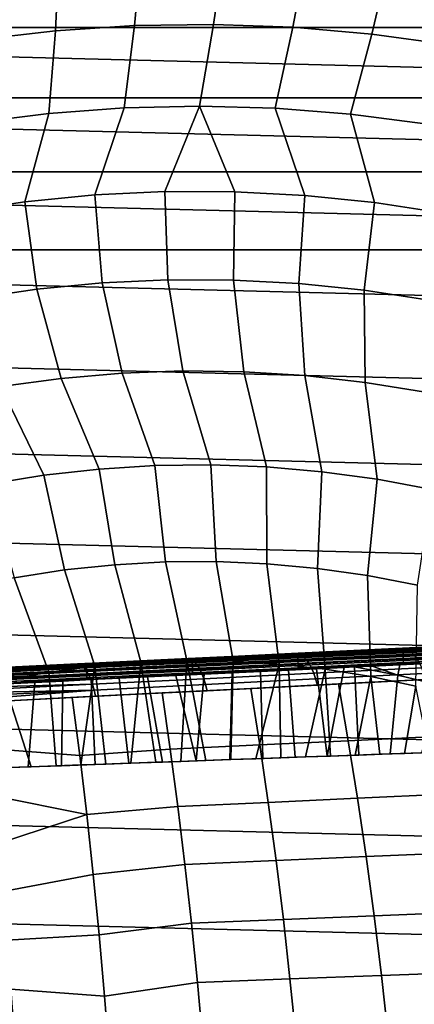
# Model space of a CAD drawing. Header units: metres. Extents: x -248 to 28, y -28 to 28.
# Tile 478 of 507: x -2.27 to 2.78, y 7.61 to 20.21. Entities that reach past the tile are written whole.
import ezdxf

# ---------------------------------------------------------------- set-up
doc = ezdxf.new("R2010")
doc.units = ezdxf.units.M
doc.layers.add('solid_10_061_053_XXX', color=7, linetype='CONTINUOUS')

msp = doc.modelspace()

# ---------------------------------------------------------------- linework, layer by layer
at = {"layer": 'solid_10_061_053_XXX'}
for points in [[(-1.763167, 21.074226, 142.717407), (-2.816945, 20.959404, 142.717407), (-2.819978, 19.948782, 143.698639), (-1.812805, 20.065392, 143.698639)], [(-0.704958, 21.136103, 142.717407), (-1.763167, 21.074226, 142.717407), (-1.812805, 20.065392, 143.698639), (-0.80104, 20.131184, 143.698639)], [(0.355021, 21.144875, 142.717407), (-0.704958, 21.136103, 142.717407), (-0.80104, 20.131184, 143.698639), (0.212753, 20.14599, 143.698639)], [(1.414109, 21.100523, 142.717407), (0.355021, 21.144875, 142.717407), (0.212753, 20.14599, 143.698639), (1.226007, 20.109776, 143.698639)], [(2.469644, 21.003159, 142.717407), (1.414109, 21.100523, 142.717407), (1.226007, 20.109776, 143.698639), (2.236156, 20.022633, 143.698639)], [(-17.261364, 20.10709, -9.8), (-16.220831, 20.955532, -9.8), (17.261286, 20.107157, -9.8)], [(-16.220831, 20.955532, -9.8), (16.220751, 20.955595, -9.8), (17.261286, 20.107157, -9.8)], [(3.518974, 20.853024, 142.717407), (2.469644, 21.003159, 142.717407), (2.236156, 20.022633, 143.698639), (3.240642, 19.884779, 143.698639)], [(-18.257591, 19.207035, -9.8), (-17.261364, 20.10709, -9.8), (18.257515, 19.207106, -9.8)], [(-17.261364, 20.10709, -9.8), (17.261286, 20.107157, -9.8), (18.257515, 19.207106, -9.8)], [(-2.856296, 18.886127, 144.631226), (-1.897132, 19.006451, 144.631226), (-1.812805, 20.065392, 143.698639), (-2.819978, 19.948782, 143.698639)], [(-1.897132, 19.006451, 144.631226), (-0.933109, 19.078091, 144.631226), (-0.80104, 20.131184, 143.698639), (-1.812805, 20.065392, 143.698639)], [(-0.933109, 19.078091, 144.631226), (0.033303, 19.100868, 144.631226), (0.212753, 20.14599, 143.698639), (-0.80104, 20.131184, 143.698639)], [(0.033303, 19.100868, 144.631226), (0.999631, 19.074722, 144.631226), (1.226007, 20.109776, 143.698639), (0.212753, 20.14599, 143.698639)], [(0.999631, 19.074722, 144.631226), (1.963398, 18.99972, 144.631226), (2.236156, 20.022633, 143.698639), (1.226007, 20.109776, 143.698639)], [(1.963398, 18.99972, 144.631226), (2.922136, 18.876053, 144.631226), (3.240642, 19.884779, 143.698639), (2.236156, 20.022633, 143.698639)], [(-19.206964, 18.257668, -9.8), (-18.257591, 19.207035, -9.8), (19.206892, 18.257742, -9.8)], [(-18.257591, 19.207035, -9.8), (18.257515, 19.207106, -9.8), (19.206892, 18.257742, -9.8)], [(-2.20238, 17.87641, 145.513077), (-1.309677, 17.963888, 145.513077), (-0.933109, 19.078091, 144.631226), (-1.897132, 19.006451, 144.631226)], [(-1.309677, 17.963888, 145.513077), (-0.413727, 18.006813, 145.513077), (0.033303, 19.100868, 144.631226), (-0.933109, 19.078091, 144.631226)], [(-0.413727, 18.006813, 145.513077), (0.483249, 18.005081, 145.513077), (0.033303, 19.100868, 144.631226)], [(1.379027, 17.958696, 145.513077), (0.999631, 19.074722, 144.631226), (0.033303, 19.100868, 144.631226), (0.483249, 18.005081, 145.513077)], [(2.271385, 17.867773, 145.513077), (1.963398, 18.99972, 144.631226), (0.999631, 19.074722, 144.631226), (1.379027, 17.958696, 145.513077)], [(-3.08962, 17.744598, 145.513077), (-2.20238, 17.87641, 145.513077), (-1.897132, 19.006451, 144.631226), (-2.856296, 18.886127, 144.631226)], [(3.15811, 17.732536, 145.513077), (2.922136, 18.876053, 144.631226), (1.963398, 18.99972, 144.631226), (2.271385, 17.867773, 145.513077)], [(-20.10705, 17.261415, -9.8), (-19.206964, 18.257668, -9.8), (20.106983, 17.261494, -9.8)], [(-19.206964, 18.257668, -9.8), (19.206892, 18.257742, -9.8), (20.106983, 17.261494, -9.8)], [(-1.214041, 16.83787, 146.342194), (-1.309677, 17.963888, 145.513077), (-2.20238, 17.87641, 145.513077), (-2.050397, 16.756599, 146.342194)], [(-0.374677, 16.877422, 146.342194), (-0.413727, 18.006813, 145.513077), (-1.309677, 17.963888, 145.513077), (-1.214041, 16.83787, 146.342194)], [(0.465615, 16.875158, 146.342194), (0.483249, 18.005081, 145.513077), (-0.413727, 18.006813, 145.513077), (-0.374677, 16.877422, 146.342194)], [(1.304754, 16.831083, 146.342194), (1.379027, 17.958696, 145.513077), (0.483249, 18.005081, 145.513077), (0.465615, 16.875158, 146.342194)], [(2.14066, 16.745308, 146.342194), (2.271385, 17.867773, 145.513077), (1.379027, 17.958696, 145.513077), (1.304754, 16.831083, 146.342194)], [(-2.050397, 16.756599, 146.342194), (-2.20238, 17.87641, 145.513077), (-3.08962, 17.744598, 145.513077), (-2.881673, 16.633812, 146.342194)], [(2.971263, 16.618042, 146.342194), (3.15811, 17.732536, 145.513077), (2.271385, 17.867773, 145.513077), (2.14066, 16.745308, 146.342194)], [(-20.10705, 17.261415, -9.8), (20.955479, 16.220909, -9.8), (21.750195, 15.138661, -9.8), (-20.955542, 16.220827, -9.8)], [(-20.10705, 17.261415, -9.8), (20.106983, 17.261494, -9.8), (20.955479, 16.220909, -9.8)], [(-0.960224, 15.684124, 147.116699), (-1.214041, 16.83787, 146.342194), (-2.050397, 16.756599, 146.342194), (-1.737759, 15.617105, 147.116699)], [(-0.18032, 15.712455, 147.116699), (-0.374677, 16.877422, 146.342194), (-1.214041, 16.83787, 146.342194), (-0.960224, 15.684124, 147.116699)], [(0.600028, 15.702029, 147.116699), (0.465615, 16.875158, 146.342194), (-0.374677, 16.877422, 146.342194), (-0.18032, 15.712455, 147.116699)], [(1.378896, 15.652872, 147.116699), (1.304754, 16.831083, 146.342194), (0.465615, 16.875158, 146.342194), (0.600028, 15.702029, 147.116699)], [(2.154363, 15.565104, 147.116699), (2.14066, 16.745308, 146.342194), (1.304754, 16.831083, 146.342194), (1.378896, 15.652872, 147.116699)], [(-1.737759, 15.617105, 147.116699), (-2.050397, 16.756599, 146.342194), (-2.881673, 16.633812, 146.342194), (-2.511007, 15.511563, 147.116699)], [(2.924516, 15.438943, 147.116699), (2.971263, 16.618042, 146.342194), (2.14066, 16.745308, 146.342194), (2.154363, 15.565104, 147.116699)], [(-20.955542, 16.220827, -9.8), (21.750195, 15.138661, -9.8), (22.489058, 14.01757, -9.8), (-21.750252, 15.138578, -9.8)], [(-0.539146, 14.499911, 147.834854), (-0.960224, 15.684124, 147.116699), (-1.737759, 15.617105, 147.116699), (-1.25192, 14.455823, 147.834854)], [(0.174934, 14.508877, 147.834854), (-0.18032, 15.712455, 147.116699), (-0.960224, 15.684124, 147.116699), (-0.539146, 14.499911, 147.834854)], [(0.88859, 14.482697, 147.834854), (0.600028, 15.702029, 147.116699), (-0.18032, 15.712455, 147.116699), (0.174934, 14.508877, 147.834854)], [(1.600094, 14.421436, 147.834854), (1.378896, 15.652872, 147.116699), (0.600028, 15.702029, 147.116699), (0.88859, 14.482697, 147.834854)], [(2.307722, 14.325241, 147.834854), (2.154363, 15.565104, 147.116699), (1.378896, 15.652872, 147.116699), (1.600094, 14.421436, 147.834854)], [(-1.961661, 14.376718, 147.834854), (-2.511007, 15.511563, 147.116699), (-3.278062, 15.367761, 147.116699), (-2.66665, 14.262787, 147.834854)], [(-1.25192, 14.455823, 147.834854), (-1.737759, 15.617105, 147.116699), (-2.511007, 15.511563, 147.116699), (-1.961661, 14.376718, 147.834854)], [(3.009759, 14.194346, 147.834854), (2.924516, 15.438943, 147.116699), (2.154363, 15.565104, 147.116699), (2.307722, 14.325241, 147.834854)], [(-21.750252, 15.138578, -9.8), (22.489058, 14.01757, -9.8), (23.170195, 12.860483, -9.8), (-22.489111, 14.017485, -9.8)], [(-0.403235, 13.267496, 148.495041), (-0.539146, 14.499911, 147.834854), (-1.25192, 14.455823, 147.834854), (-1.051543, 13.231905, 148.495041)], [(0.246038, 13.271341, 148.495041), (0.174934, 14.508877, 147.834854), (-0.539146, 14.499911, 147.834854), (-0.403235, 13.267496, 148.495041)], [(0.894723, 13.243433, 148.495041), (0.88859, 14.482697, 147.834854), (0.174934, 14.508877, 147.834854), (0.246038, 13.271341, 148.495041)], [(-1.697335, 13.164653, 148.495041), (-1.961661, 14.376718, 147.834854), (-2.66665, 14.262787, 147.834854), (-2.339066, 13.065903, 148.495041)], [(-1.051543, 13.231905, 148.495041), (-1.25192, 14.455823, 147.834854), (-1.961661, 14.376718, 147.834854), (-1.697335, 13.164653, 148.495041)], [(1.541266, 13.183836, 148.495041), (1.600094, 14.421436, 147.834854), (0.88859, 14.482697, 147.834854), (0.894723, 13.243433, 148.495041)], [(2.184122, 13.092694, 148.495041), (2.307722, 14.325241, 147.834854), (1.600094, 14.421436, 147.834854), (1.541266, 13.183836, 148.495041)], [(2.821752, 12.970225, 148.495041), (3.009759, 14.194346, 147.834854), (2.307722, 14.325241, 147.834854), (2.184122, 13.092694, 148.495041)], [(-22.489111, 14.017485, -9.8), (23.170195, 12.860483, -9.8), (23.791882, 11.670311, -9.8), (-23.170242, 12.860395, -9.8)], [(-0.719753, 11.98576, 149.095749), (-1.051543, 13.231905, 148.495041), (-1.697335, 13.164653, 148.495041), (-1.309078, 11.935779, 149.095749)], [(-0.128681, 12.006662, 149.095749), (-0.403235, 13.267496, 148.495041), (-1.051543, 13.231905, 148.495041), (-0.719753, 11.98576, 149.095749)], [(0.462704, 11.998433, 149.095749), (0.246038, 13.271341, 148.495041), (-0.403235, 13.267496, 148.495041), (-0.128681, 12.006662, 149.095749)], [(1.052965, 11.961093, 149.095749), (0.894723, 13.243433, 148.495041), (0.246038, 13.271341, 148.495041), (0.462704, 11.998433, 149.095749)], [(1.640672, 11.894733, 149.095749), (1.541266, 13.183836, 148.495041), (0.894723, 13.243433, 148.495041), (1.052965, 11.961093, 149.095749)], [(-1.309078, 11.935779, 149.095749), (-1.697335, 13.164653, 148.495041), (-2.339066, 13.065903, 148.495041), (-1.895228, 11.856838, 149.095749)], [(2.224399, 11.799515, 149.095749), (2.184122, 13.092694, 148.495041), (1.541266, 13.183836, 148.495041), (1.640672, 11.894733, 149.095749)], [(-1.895228, 11.856838, 149.095749), (-2.339066, 13.065903, 148.495041), (-2.9752, 12.935889, 148.495041), (-2.47678, 11.74913, 149.095749)], [(2.802728, 11.675668, 149.095749), (2.821752, 12.970225, 148.495041), (2.184122, 13.092694, 148.495041), (2.224399, 11.799515, 149.095749)], [(-23.170242, 12.860395, -9.8), (23.791882, 11.670311, -9.8), (24.352528, 10.450079, -9.8), (-23.791927, 11.67022, -9.8)], [(1.296906, 12.098028, 150.018661), (2.628815, 12.162095, 154.601395), (3.970835, 12.226782, 153.952103), (2.651505, 12.163307, 149.893997)], [(4.012335, 12.223191, 154.033569), (3.970835, 12.226782, 153.952103), (2.628815, 12.162095, 154.601395), (2.667413, 12.158298, 154.68486)], [(3.989719, 12.218232, 149.65152), (2.645541, 12.153454, 149.841721), (2.723171, 12.164352, 149.858612), (3.993623, 12.225578, 149.677094)], [(2.651505, 12.163307, 149.893997), (3.970835, 12.226782, 153.952103), (3.997891, 12.228191, 149.703491)], [(2.723171, 12.164352, 149.858612), (2.651505, 12.163307, 149.893997), (3.997891, 12.228191, 149.703491)], [(2.705994, 12.143277, 154.767075), (4.053771, 12.208506, 154.113815), (4.012335, 12.223191, 154.033569), (2.667413, 12.158298, 154.68486)], [(3.993623, 12.225578, 149.677094), (2.723171, 12.164352, 149.858612), (3.997891, 12.228191, 149.703491)], [(-1.422317, 11.966991, 150.069061), (-0.111278, 12.030026, 155.739716), (1.263197, 12.096273, 155.199081), (-0.062097, 12.032538, 150.077057)], [(1.298801, 12.092271, 155.284409), (1.263197, 12.096273, 155.199081), (-0.111278, 12.030026, 155.739716), (-0.091576, 12.025199, 155.831512)], [(-0.062097, 12.032538, 150.077057), (1.277347, 12.096955, 155.193192), (2.628815, 12.162095, 154.601395), (1.296906, 12.098028, 150.018661)], [(0.163979, 12.041024, 150.045181), (-0.062097, 12.032538, 150.077057), (1.296906, 12.098028, 150.018661)], [(-0.062097, 12.032538, 150.077057), (1.263197, 12.096273, 155.199081), (1.277347, 12.096955, 155.193192)], [(1.445721, 12.102791, 149.9814), (0.163979, 12.041024, 150.045181), (1.296906, 12.098028, 150.018661)], [(1.293701, 12.088307, 149.96611), (0.163979, 12.041024, 150.045181), (1.445721, 12.102791, 149.9814)], [(1.298801, 12.092271, 155.284409), (1.277347, 12.096955, 155.193192), (1.263197, 12.096273, 155.199081)], [(2.667413, 12.158298, 154.68486), (2.628815, 12.162095, 154.601395), (1.277347, 12.096955, 155.193192), (1.298801, 12.092271, 155.284409)], [(2.640331, 12.106248, 149.777573), (1.291623, 12.041253, 149.901672), (1.291936, 12.060724, 149.920212), (2.641545, 12.125763, 149.796036)], [(2.639698, 12.083751, 149.762848), (1.291708, 12.01879, 149.886887), (1.291623, 12.041253, 149.901672), (2.640331, 12.106248, 149.777573)], [(2.641545, 12.125763, 149.796036), (1.291936, 12.060724, 149.920212), (1.292636, 12.076579, 149.941925), (2.643301, 12.141668, 149.817642)], [(2.643301, 12.141668, 149.817642), (1.292636, 12.076579, 149.941925), (1.293701, 12.088307, 149.96611), (2.645541, 12.153454, 149.841721)], [(2.645541, 12.153454, 149.841721), (1.293701, 12.088307, 149.96611), (1.445721, 12.102791, 149.9814)], [(1.445721, 12.102791, 149.9814), (1.296906, 12.098028, 150.018661), (2.651505, 12.163307, 149.893997)], [(1.334428, 12.076922, 155.368423), (2.705994, 12.143277, 154.767075), (2.667413, 12.158298, 154.68486), (1.298801, 12.092271, 155.284409)], [(1.36952, 12.050463, 155.449875), (2.743956, 12.117256, 154.846786), (2.705994, 12.143277, 154.767075), (1.334428, 12.076922, 155.368423)], [(1.403543, 12.013294, 155.527496), (2.780727, 12.080628, 154.922806), (2.743956, 12.117256, 154.846786), (1.36952, 12.050463, 155.449875)], [(2.723171, 12.164352, 149.858612), (1.445721, 12.102791, 149.9814), (2.651505, 12.163307, 149.893997)], [(2.645541, 12.153454, 149.841721), (1.445721, 12.102791, 149.9814), (2.723171, 12.164352, 149.858612)], [(3.979506, 12.123563, 149.562759), (2.639666, 12.058994, 149.75235), (2.639698, 12.083751, 149.762848), (3.980048, 12.148344, 149.573196)], [(3.979787, 12.09733, 149.556854), (2.640235, 12.032775, 149.746399), (2.639666, 12.058994, 149.75235), (3.979506, 12.123563, 149.562759)], [(3.980048, 12.148344, 149.573196), (2.639698, 12.083751, 149.762848), (2.640331, 12.106248, 149.777573), (3.981396, 12.170876, 149.587814)], [(3.980881, 12.070487, 149.555664), (2.641388, 12.005935, 149.745193), (2.640235, 12.032775, 149.746399), (3.979787, 12.09733, 149.556854)], [(3.981396, 12.170876, 149.587814), (2.640331, 12.106248, 149.777573), (2.641545, 12.125763, 149.796036), (3.983506, 12.190434, 149.606155)], [(3.983506, 12.190434, 149.606155), (2.641545, 12.125763, 149.796036), (2.643301, 12.141668, 149.817642), (3.98631, 12.20639, 149.627609)], [(3.98631, 12.20639, 149.627609), (2.643301, 12.141668, 149.817642), (2.645541, 12.153454, 149.841721), (3.989719, 12.218232, 149.65152)], [(2.743956, 12.117256, 154.846786), (4.094511, 12.182942, 154.191666), (4.053771, 12.208506, 154.113815), (2.705994, 12.143277, 154.767075)], [(2.780727, 12.080628, 154.922806), (4.133946, 12.146882, 154.26593), (4.094511, 12.182942, 154.191666), (2.743956, 12.117256, 154.846786)], [(2.815753, 12.033944, 154.993973), (4.171491, 12.100861, 154.335541), (4.133946, 12.146882, 154.26593), (2.780727, 12.080628, 154.922806)], [(-2.780478, 11.901546, 149.99472), (-1.531095, 11.961595, 156.236969), (-0.124096, 12.029408, 155.744476), (-1.422317, 11.966991, 150.069061)], [(-1.119337, 11.979183, 150.049835), (-2.401507, 11.917399, 149.995331), (-1.422317, 11.966991, 150.069061)], [(-1.420101, 11.957533, 150.016418), (-2.401507, 11.917399, 149.995331), (-1.119337, 11.979183, 150.049835)], [(-0.091576, 12.025199, 155.831512), (-0.124096, 12.029408, 155.744476), (-1.531095, 11.961595, 156.236969), (-1.501744, 11.957181, 156.325562)], [(-1.472285, 11.94121, 156.412781), (-0.058992, 12.009535, 155.917206), (-0.091576, 12.025199, 155.831512), (-1.501744, 11.957181, 156.325562)], [(-1.443179, 11.913929, 156.497269), (-0.026854, 11.982656, 156.000244), (-0.058992, 12.009535, 155.917206), (-1.472285, 11.94121, 156.412781)], [(-1.414876, 11.875763, 156.577713), (0.004343, 11.944974, 156.079346), (-0.026854, 11.982656, 156.000244), (-1.443179, 11.913929, 156.497269)], [(-1.119337, 11.979183, 150.049835), (-1.422317, 11.966991, 150.069061), (-0.062097, 12.032538, 150.077057)], [(-1.422317, 11.966991, 150.069061), (-0.124096, 12.029408, 155.744476), (-0.111278, 12.030026, 155.739716)], [(-0.062587, 12.022949, 150.024384), (-1.420101, 11.957533, 150.016418), (-1.119337, 11.979183, 150.049835)], [(-0.062474, 12.011277, 150.000153), (-1.418808, 11.945918, 149.992203), (-1.420101, 11.957533, 150.016418), (-0.062587, 12.022949, 150.024384)], [(-0.062116, 11.995474, 149.978394), (-1.41739, 11.930165, 149.970444), (-1.418808, 11.945918, 149.992203), (-0.062474, 12.011277, 150.000153)], [(-0.061524, 11.976046, 149.959808), (-1.415893, 11.910781, 149.951874), (-1.41739, 11.930165, 149.970444), (-0.062116, 11.995474, 149.978394)], [(-0.060718, 11.953618, 149.944992), (-1.414366, 11.888388, 149.937057), (-1.415893, 11.910781, 149.951874), (-0.061524, 11.976046, 149.959808)], [(-1.16581, 10.680607, 149.623901), (-0.845944, 10.692043, 149.631165), (-0.719753, 11.98576, 149.095749), (-1.309078, 11.935779, 149.095749)], [(0.163979, 12.041024, 150.045181), (-1.119337, 11.979183, 150.049835), (-0.062097, 12.032538, 150.077057)], [(-0.062587, 12.022949, 150.024384), (-1.119337, 11.979183, 150.049835), (0.163979, 12.041024, 150.045181)], [(-0.845944, 10.692043, 149.631165), (-0.525831, 10.703489, 149.634705), (-0.719753, 11.98576, 149.095749)], [(-0.525831, 10.703489, 149.634705), (-0.20564, 10.714937, 149.634506), (-0.128681, 12.006662, 149.095749), (-0.719753, 11.98576, 149.095749)], [(-0.20564, 10.714937, 149.634506), (0.114484, 10.726383, 149.630569), (-0.128681, 12.006662, 149.095749)], [(0.434291, 10.737819, 149.62291), (0.462704, 11.998433, 149.095749), (-0.128681, 12.006662, 149.095749), (0.114484, 10.726383, 149.630569)], [(-0.091576, 12.025199, 155.831512), (-0.111278, 12.030026, 155.739716), (-0.124096, 12.029408, 155.744476)], [(-0.058992, 12.009535, 155.917206), (1.334428, 12.076922, 155.368423), (1.298801, 12.092271, 155.284409), (-0.091576, 12.025199, 155.831512)], [(1.293701, 12.088307, 149.96611), (-0.062587, 12.022949, 150.024384), (0.163979, 12.041024, 150.045181)], [(1.292636, 12.076579, 149.941925), (-0.062474, 12.011277, 150.000153), (-0.062587, 12.022949, 150.024384), (1.293701, 12.088307, 149.96611)], [(1.291936, 12.060724, 149.920212), (-0.062116, 11.995474, 149.978394), (-0.062474, 12.011277, 150.000153), (1.292636, 12.076579, 149.941925)], [(1.291623, 12.041253, 149.901672), (-0.061524, 11.976046, 149.959808), (-0.062116, 11.995474, 149.978394), (1.291936, 12.060724, 149.920212)], [(1.291708, 12.01879, 149.886887), (-0.060718, 11.953618, 149.944992), (-0.061524, 11.976046, 149.959808), (1.291623, 12.041253, 149.901672)], [(1.292188, 11.994059, 149.876343), (-0.059723, 11.928911, 149.934433), (-0.060718, 11.953618, 149.944992), (1.291708, 12.01879, 149.886887)], [(1.293048, 11.967854, 149.870361), (-0.058572, 11.902719, 149.928436), (-0.059723, 11.928911, 149.934433), (1.292188, 11.994059, 149.876343)], [(-0.026854, 11.982656, 156.000244), (1.36952, 12.050463, 155.449875), (1.334428, 12.076922, 155.368423), (-0.058992, 12.009535, 155.917206)], [(0.004343, 11.944974, 156.079346), (1.403543, 12.013294, 155.527496), (1.36952, 12.050463, 155.449875), (-0.026854, 11.982656, 156.000244)], [(0.03412, 11.89707, 156.153305), (1.435978, 11.965982, 155.600128), (1.403543, 12.013294, 155.527496), (0.004343, 11.944974, 156.079346)], [(0.434291, 10.737819, 149.62291), (0.753707, 10.749239, 149.611526), (1.052965, 11.961093, 149.095749), (0.462704, 11.998433, 149.095749)], [(2.639666, 12.058994, 149.75235), (1.292188, 11.994059, 149.876343), (1.291708, 12.01879, 149.886887), (2.639698, 12.083751, 149.762848)], [(2.640235, 12.032775, 149.746399), (1.293048, 11.967854, 149.870361), (1.292188, 11.994059, 149.876343), (2.639666, 12.058994, 149.75235)], [(2.641388, 12.005935, 149.745193), (1.29426, 11.941016, 149.869156), (1.293048, 11.967854, 149.870361), (2.640235, 12.032775, 149.746399)], [(2.643087, 11.979342, 149.748779), (1.295784, 11.91442, 149.872742), (1.29426, 11.941016, 149.869156), (2.641388, 12.005935, 149.745193)], [(2.643087, 11.979342, 149.748779), (1.529064, 11.900313, 149.864334), (1.295784, 11.91442, 149.872742)], [(1.435978, 11.965982, 155.600128), (2.815753, 12.033944, 154.993973), (2.780727, 12.080628, 154.922806), (1.403543, 12.013294, 155.527496)], [(1.466331, 11.909247, 155.666641), (2.848508, 11.977907, 155.059235), (2.815753, 12.033944, 154.993973), (1.435978, 11.965982, 155.600128)], [(1.494141, 11.843954, 155.726044), (2.878496, 11.913361, 155.117599), (2.848508, 11.977907, 155.059235), (1.466331, 11.909247, 155.666641)], [(2.643087, 11.979342, 149.748779), (1.885922, 11.917498, 149.834946), (1.529064, 11.900313, 149.864334)], [(2.643087, 11.979342, 149.748779), (2.017103, 11.923835, 149.822968), (1.885922, 11.917498, 149.834946)], [(2.643087, 11.979342, 149.748779), (2.241555, 11.934641, 149.801025), (2.017103, 11.923835, 149.822968)], [(2.643087, 11.979342, 149.748779), (2.595384, 11.951704, 149.76268), (2.241555, 11.934641, 149.801025)], [(2.643087, 11.979342, 149.748779), (2.947025, 11.968616, 149.720032), (2.595384, 11.951704, 149.76268)], [(3.982755, 12.043899, 149.559219), (2.643087, 11.979342, 149.748779), (2.641388, 12.005935, 149.745193), (3.980881, 12.070487, 149.555664)], [(3.982755, 12.043899, 149.559219), (2.947025, 11.968616, 149.720032), (2.643087, 11.979342, 149.748779)], [(-4.133386, 11.836355, 149.854187), (-2.948355, 11.893289, 156.673874), (-1.531095, 11.961595, 156.236969), (-2.780478, 11.901546, 149.99472)], [(-1.501744, 11.957181, 156.325562), (-1.531095, 11.961595, 156.236969), (-2.948355, 11.893289, 156.673874), (-2.935339, 11.892445, 156.718948)], [(-1.501744, 11.957181, 156.325562), (-2.935339, 11.892445, 156.718948), (-2.922233, 11.888671, 156.763855)], [(-1.472285, 11.94121, 156.412781), (-1.501744, 11.957181, 156.325562), (-2.922233, 11.888671, 156.763855), (-2.909087, 11.881983, 156.808411)], [(-1.472285, 11.94121, 156.412781), (-2.909087, 11.881983, 156.808411), (-2.895954, 11.872405, 156.852432)], [(-1.443179, 11.913929, 156.497269), (-1.472285, 11.94121, 156.412781), (-2.895954, 11.872405, 156.852432), (-2.882885, 11.859977, 156.895752)], [(-1.443179, 11.913929, 156.497269), (-2.882885, 11.859977, 156.895752), (-2.869931, 11.844746, 156.938217)], [(-1.414876, 11.875763, 156.577713), (-1.443179, 11.913929, 156.497269), (-2.869931, 11.844746, 156.938217), (-2.857143, 11.826772, 156.97963)], [(-1.414876, 11.875763, 156.577713), (-2.857143, 11.826772, 156.97963), (-2.84457, 11.806125, 157.019852)], [(-1.387817, 11.827303, 156.652863), (-1.414876, 11.875763, 156.577713), (-2.84457, 11.806125, 157.019852), (-2.832262, 11.782886, 157.058731)], [(-2.401507, 11.917399, 149.995331), (-2.780478, 11.901546, 149.99472), (-1.422317, 11.966991, 150.069061)], [(-1.420101, 11.957533, 150.016418), (-2.775614, 11.892215, 149.942215), (-2.401507, 11.917399, 149.995331)], [(-1.418808, 11.945918, 149.992203), (-2.773143, 11.880657, 149.91806), (-2.775614, 11.892215, 149.942215), (-1.420101, 11.957533, 150.016418)], [(-1.41739, 11.930165, 149.970444), (-2.770667, 11.864955, 149.896378), (-2.773143, 11.880657, 149.91806), (-1.418808, 11.945918, 149.992203)], [(-1.415893, 11.910781, 149.951874), (-2.768267, 11.845614, 149.877838), (-2.770667, 11.864955, 149.896378), (-1.41739, 11.930165, 149.970444)], [(-1.414366, 11.888388, 149.937057), (-2.766018, 11.823256, 149.863068), (-2.768267, 11.845614, 149.877838), (-1.415893, 11.910781, 149.951874)], [(-1.412856, 11.863707, 149.926483), (-2.763995, 11.798599, 149.852524), (-2.766018, 11.823256, 149.863068), (-1.414366, 11.888388, 149.937057)], [(-1.411414, 11.837529, 149.920502), (-2.762261, 11.772436, 149.846558), (-2.763995, 11.798599, 149.852524), (-1.412856, 11.863707, 149.926483)], [(-2.122488, 10.646401, 149.579895), (-1.804214, 10.657781, 149.598251), (-1.895228, 11.856838, 149.095749), (-2.47678, 11.74913, 149.095749)], [(-1.804214, 10.657781, 149.598251), (-1.485257, 10.669185, 149.61293), (-1.309078, 11.935779, 149.095749), (-1.895228, 11.856838, 149.095749)], [(-1.485257, 10.669185, 149.61293), (-1.16581, 10.680607, 149.623901), (-1.309078, 11.935779, 149.095749)], [(-1.387817, 11.827303, 156.652863), (0.03412, 11.89707, 156.153305), (0.004343, 11.944974, 156.079346), (-1.414876, 11.875763, 156.577713)], [(-0.059723, 11.928911, 149.934433), (-1.412856, 11.863707, 149.926483), (-1.414366, 11.888388, 149.937057), (-0.060718, 11.953618, 149.944992)], [(-0.058572, 11.902719, 149.928436), (-1.411414, 11.837529, 149.920502), (-1.412856, 11.863707, 149.926483), (-0.059723, 11.928911, 149.934433)], [(-0.057302, 11.875886, 149.927231), (-1.410084, 11.810699, 149.919296), (-1.411414, 11.837529, 149.920502), (-0.058572, 11.902719, 149.928436)], [(-0.055953, 11.849286, 149.930832), (-1.408911, 11.784095, 149.922882), (-1.410084, 11.810699, 149.919296), (-0.057302, 11.875886, 149.927231)], [(-0.055953, 11.849286, 149.930832), (-1.357174, 11.761211, 149.932571), (-1.408911, 11.784095, 149.922882)], [(-1.362422, 11.769301, 156.721573), (0.062019, 11.839681, 156.220978), (0.03412, 11.89707, 156.153305), (-1.387817, 11.827303, 156.652863)], [(-0.055953, 11.849286, 149.930832), (-0.995695, 11.778645, 149.940491), (-1.357174, 11.761211, 149.932571)], [(-0.055953, 11.849286, 149.930832), (-0.63375, 11.796078, 149.94371), (-0.995695, 11.778645, 149.940491)], [(-0.055953, 11.849286, 149.930832), (-0.271438, 11.813545, 149.9422), (-0.63375, 11.796078, 149.94371)], [(-0.055953, 11.849286, 149.930832), (0.090312, 11.830972, 149.935959), (-0.271438, 11.813545, 149.9422)], [(1.29426, 11.941016, 149.869156), (-0.057302, 11.875886, 149.927231), (-0.058572, 11.902719, 149.928436), (1.293048, 11.967854, 149.870361)], [(1.295784, 11.91442, 149.872742), (-0.055953, 11.849286, 149.930832), (-0.057302, 11.875886, 149.927231), (1.29426, 11.941016, 149.869156)], [(1.295784, 11.91442, 149.872742), (0.090312, 11.830972, 149.935959), (-0.055953, 11.849286, 149.930832)], [(0.090312, 11.830972, 149.935959), (0.451634, 11.848384, 149.925018), (0.418952, 10.737256, 150.373657), (-0.009129, 10.72195, 150.382584)], [(0.062019, 11.839681, 156.220978), (1.466331, 11.909247, 155.666641), (1.435978, 11.965982, 155.600128), (0.03412, 11.89707, 156.153305)], [(0.08761, 11.773688, 156.281311), (1.494141, 11.843954, 155.726044), (1.466331, 11.909247, 155.666641), (0.062019, 11.839681, 156.220978)], [(1.295784, 11.91442, 149.872742), (0.451634, 11.848384, 149.925018), (0.090312, 11.830972, 149.935959)], [(0.451634, 11.848384, 149.925018), (0.81179, 11.865741, 149.909409), (0.841318, 10.752357, 150.35849), (0.418952, 10.737256, 150.373657)], [(1.295784, 11.91442, 149.872742), (0.81179, 11.865741, 149.909409), (0.451634, 11.848384, 149.925018)], [(0.753707, 10.749239, 149.611526), (1.072591, 10.760641, 149.596466), (1.052965, 11.961093, 149.095749)], [(1.295784, 11.91442, 149.872742), (1.170897, 11.883033, 149.889175), (0.81179, 11.865741, 149.909409)], [(0.81179, 11.865741, 149.909409), (1.170897, 11.883033, 149.889175), (1.256668, 10.767209, 150.337372), (0.841318, 10.752357, 150.35849)], [(1.072591, 10.760641, 149.596466), (1.390823, 10.77202, 149.577713), (1.640672, 11.894733, 149.095749), (1.052965, 11.961093, 149.095749)], [(1.295784, 11.91442, 149.872742), (1.529064, 11.900313, 149.864334), (1.170897, 11.883033, 149.889175)], [(1.170897, 11.883033, 149.889175), (1.529064, 11.900313, 149.864334), (1.665566, 10.78183, 150.310562), (1.256668, 10.767209, 150.337372)], [(1.390823, 10.77202, 149.577713), (1.708332, 10.783373, 149.555298), (1.640672, 11.894733, 149.095749)], [(1.518984, 11.771096, 155.77742), (2.905268, 11.841278, 155.168182), (2.878496, 11.913361, 155.117599), (1.494141, 11.843954, 155.726044)], [(1.529064, 11.900313, 149.864334), (1.885922, 11.917498, 149.834946), (1.665566, 10.78183, 150.310562)], [(1.708332, 10.783373, 149.555298), (2.025164, 10.794702, 149.529251), (2.224399, 11.799515, 149.095749), (1.640672, 11.894733, 149.095749)], [(1.885922, 11.917498, 149.834946), (2.017103, 11.923835, 149.822968), (2.07007, 10.796293, 150.278183), (1.665566, 10.78183, 150.310562)], [(2.241555, 11.934641, 149.801025), (2.57224, 11.818336, 149.822189), (2.017103, 11.923835, 149.822968)], [(2.017103, 11.923835, 149.822968), (2.57224, 11.818336, 149.822189), (2.471752, 10.810657, 150.240219), (2.07007, 10.796293, 150.278183)], [(2.241555, 11.934641, 149.801025), (2.595384, 11.951704, 149.76268), (2.57224, 11.818336, 149.822189)], [(2.595384, 11.951704, 149.76268), (2.947025, 11.968616, 149.720032), (3.122307, 11.68574, 149.821899), (2.57224, 11.818336, 149.822189)], [(-1.387817, 11.827303, 156.652863), (-2.832262, 11.782886, 157.058731), (-2.820268, 11.757147, 157.096085)], [(-1.362422, 11.769301, 156.721573), (-1.387817, 11.827303, 156.652863), (-2.820268, 11.757147, 157.096085), (-2.808633, 11.729007, 157.13179)], [(-1.362422, 11.769301, 156.721573), (-2.808633, 11.729007, 157.13179), (-2.797405, 11.698578, 157.16571)], [(-1.339083, 11.702659, 156.782761), (-1.362422, 11.769301, 156.721573), (-2.797405, 11.698578, 157.16571), (-2.786626, 11.665978, 157.197708)], [(-1.410084, 11.810699, 149.919296), (-2.760873, 11.745608, 149.845352), (-2.762261, 11.772436, 149.846558), (-1.411414, 11.837529, 149.920502)], [(-1.408911, 11.784095, 149.922882), (-2.759875, 11.719001, 149.848938), (-2.760873, 11.745608, 149.845352), (-1.410084, 11.810699, 149.919296)], [(-1.408911, 11.784095, 149.922882), (-2.436219, 11.709226, 149.880829), (-2.759875, 11.719001, 149.848938)], [(-2.077644, 11.726496, 149.902695), (-2.15977, 10.645055, 150.329041), (-2.583932, 10.629889, 150.299042), (-2.436219, 11.709226, 149.880829)], [(-2.440085, 10.635046, 149.557877), (-2.122488, 10.646401, 149.579895), (-2.47678, 11.74913, 149.095749)], [(-1.408911, 11.784095, 149.922882), (-2.077644, 11.726496, 149.902695), (-2.436219, 11.709226, 149.880829)], [(-1.718025, 11.74384, 149.919952), (-1.733403, 10.660299, 150.352722), (-2.15977, 10.645055, 150.329041), (-2.077644, 11.726496, 149.902695)], [(-1.408911, 11.784095, 149.922882), (-1.718025, 11.74384, 149.919952), (-2.077644, 11.726496, 149.902695)], [(-1.357174, 11.761211, 149.932571), (-1.304543, 10.675632, 150.369995), (-1.733403, 10.660299, 150.352722), (-1.718025, 11.74384, 149.919952)], [(-1.408911, 11.784095, 149.922882), (-1.357174, 11.761211, 149.932571), (-1.718025, 11.74384, 149.919952)], [(-1.339083, 11.702659, 156.782761), (0.08761, 11.773688, 156.281311), (0.062019, 11.839681, 156.220978), (-1.362422, 11.769301, 156.721573)], [(-1.357174, 11.761211, 149.932571), (-0.995695, 11.778645, 149.940491), (-0.873405, 10.691048, 150.380798), (-1.304543, 10.675632, 150.369995)], [(-1.318165, 11.628408, 156.835464), (0.110501, 11.700109, 156.333389), (0.08761, 11.773688, 156.281311), (-1.339083, 11.702659, 156.782761)], [(-0.995695, 11.778645, 149.940491), (-0.63375, 11.796078, 149.94371), (-0.44075, 10.706517, 150.38501), (-0.873405, 10.691048, 150.380798)], [(-0.63375, 11.796078, 149.94371), (-0.271438, 11.813545, 149.9422), (-0.009129, 10.72195, 150.382584), (-0.44075, 10.706517, 150.38501)], [(-0.271438, 11.813545, 149.9422), (0.090312, 11.830972, 149.935959), (-0.009129, 10.72195, 150.382584)], [(0.110501, 11.700109, 156.333389), (1.518984, 11.771096, 155.77742), (1.494141, 11.843954, 155.726044), (0.08761, 11.773688, 156.281311)], [(1.518984, 11.771096, 155.77742), (0.110501, 11.700109, 156.333389), (0.130354, 11.62007, 156.376419), (1.540495, 11.691781, 155.819977)], [(2.905268, 11.841278, 155.168182), (1.518984, 11.771096, 155.77742), (1.540495, 11.691781, 155.819977), (2.928431, 11.762744, 155.210236)], [(2.928431, 11.762744, 155.210236), (1.540495, 11.691781, 155.819977), (2.915657, 11.762089, 155.216141)], [(2.915657, 11.762089, 155.216141), (1.540495, 11.691781, 155.819977), (1.809927, 11.705525, 155.706528)], [(2.915657, 11.762089, 155.216141), (1.809927, 11.705525, 155.706528), (1.937122, 10.980077, 156.04567), (3.054998, 11.034708, 155.557465)], [(2.025164, 10.794702, 149.529251), (2.341348, 10.806007, 149.499557), (2.224399, 11.799515, 149.095749)], [(2.656884, 10.81729, 149.466248), (2.802728, 11.675668, 149.095749), (2.224399, 11.799515, 149.095749), (2.341348, 10.806007, 149.499557)], [(2.57224, 11.818336, 149.822189), (3.122307, 11.68574, 149.821899), (2.872064, 10.82497, 150.196579), (2.471752, 10.810657, 150.240219)], [(-23.791927, 11.67022, -9.8), (24.352528, 10.450079, -9.8), (24.850639, 9.203009, -9.8), (-24.352566, 10.449987, -9.8)], [(-1.339083, 11.702659, 156.782761), (-2.786626, 11.665978, 157.197708), (-2.776339, 11.631335, 157.227646)], [(-1.318165, 11.628408, 156.835464), (-1.339083, 11.702659, 156.782761), (-2.776339, 11.631335, 157.227646), (-2.766584, 11.594785, 157.255417)], [(-1.318165, 11.628408, 156.835464), (-2.766584, 11.594785, 157.255417), (-2.757399, 11.55647, 157.280914)], [(-1.318165, 11.628408, 156.835464), (-2.757399, 11.55647, 157.280914), (-2.748821, 11.516541, 157.304031)], [(-1.318165, 11.628408, 156.835464), (-2.748821, 11.516541, 157.304031), (-2.74097, 11.475149, 157.324707), (-1.299975, 11.547708, 156.878891)], [(0.110501, 11.700109, 156.333389), (-1.318165, 11.628408, 156.835464), (-1.299975, 11.547708, 156.878891), (0.130354, 11.62007, 156.376419)], [(0.130354, 11.62007, 156.376419), (-1.299975, 11.547708, 156.878891), (-0.447645, 11.590785, 156.586823)], [(0.688482, 11.648407, 156.163574), (-0.447645, 11.590785, 156.586823), (-0.343765, 10.869682, 156.921066), (0.803847, 10.925051, 156.500366)], [(0.688482, 11.648407, 156.163574), (0.130354, 11.62007, 156.376419), (-0.447645, 11.590785, 156.586823)], [(1.540495, 11.691781, 155.819977), (0.130354, 11.62007, 156.376419), (0.688482, 11.648407, 156.163574)], [(1.809927, 11.705525, 155.706528), (0.688482, 11.648407, 156.163574), (0.803847, 10.925051, 156.500366), (1.937122, 10.980077, 156.04567)], [(1.809927, 11.705525, 155.706528), (1.540495, 11.691781, 155.819977), (0.688482, 11.648407, 156.163574)], [(2.656884, 10.81729, 149.466248), (2.972024, 10.828559, 149.429291), (2.802728, 11.675668, 149.095749)], [(-1.299975, 11.547708, 156.878891), (-2.74097, 11.475149, 157.324707), (-1.597386, 11.532706, 156.9758)], [(-1.501545, 10.789042, 157.318375), (-1.597386, 11.532706, 156.9758), (-2.74097, 11.475149, 157.324707), (-2.672106, 10.878819, 157.600189)], [(-0.447645, 11.590785, 156.586823), (-1.597386, 11.532706, 156.9758), (-1.501545, 10.789042, 157.318375), (-0.343765, 10.869682, 156.921066)], [(-0.447645, 11.590785, 156.586823), (-1.299975, 11.547708, 156.878891), (-1.597386, 11.532706, 156.9758)], [(1.937122, 10.980077, 156.04567), (0.803847, 10.925051, 156.500366), (0.91187, 10.190907, 156.815399), (2.056197, 10.243475, 156.363007)], [(3.054998, 11.034708, 155.557465), (1.937122, 10.980077, 156.04567), (2.056197, 10.243475, 156.363007), (3.185437, 10.295763, 155.876923)], [(-1.412058, 10.034474, 157.637924), (-1.501545, 10.789042, 157.318375), (-2.672106, 10.878819, 157.600189), (-2.606964, 10.275488, 157.860886)], [(-0.343765, 10.869682, 156.921066), (-1.501545, 10.789042, 157.318375), (-1.412058, 10.034474, 157.637924), (-0.246493, 10.138107, 157.233658)], [(0.803847, 10.925051, 156.500366), (-0.343765, 10.869682, 156.921066), (-0.246493, 10.138107, 157.233658), (0.91187, 10.190907, 156.815399)], [(-0.009129, 10.72195, 150.382584), (-0.20564, 10.714937, 149.634506), (-0.525831, 10.703489, 149.634705), (-0.44075, 10.706517, 150.38501)], [(-0.009129, 10.72195, 150.382584), (0.114484, 10.726383, 149.630569), (-0.20564, 10.714937, 149.634506)], [(-0.009129, 10.72195, 150.382584), (0.418952, 10.737256, 150.373657), (0.434291, 10.737819, 149.62291), (0.114484, 10.726383, 149.630569)], [(0.418952, 10.737256, 150.373657), (0.841318, 10.752357, 150.35849), (0.753707, 10.749239, 149.611526), (0.434291, 10.737819, 149.62291)], [(1.256668, 10.767209, 150.337372), (1.072591, 10.760641, 149.596466), (0.753707, 10.749239, 149.611526), (0.841318, 10.752357, 150.35849)], [(1.256668, 10.767209, 150.337372), (1.390823, 10.77202, 149.577713), (1.072591, 10.760641, 149.596466)], [(1.256668, 10.767209, 150.337372), (1.665566, 10.78183, 150.310562), (1.708332, 10.783373, 149.555298), (1.390823, 10.77202, 149.577713)], [(1.665566, 10.78183, 150.310562), (2.07007, 10.796293, 150.278183), (2.025164, 10.794702, 149.529251), (1.708332, 10.783373, 149.555298)], [(2.471752, 10.810657, 150.240219), (2.341348, 10.806007, 149.499557), (2.025164, 10.794702, 149.529251), (2.07007, 10.796293, 150.278183)], [(2.872064, 10.82497, 150.196579), (2.656884, 10.81729, 149.466248), (2.341348, 10.806007, 149.499557), (2.471752, 10.810657, 150.240219)], [(2.872064, 10.82497, 150.196579), (2.972024, 10.828559, 149.429291), (2.656884, 10.81729, 149.466248)], [(-2.583932, 10.629889, 150.299042), (-2.15977, 10.645055, 150.329041), (-2.122488, 10.646401, 149.579895), (-2.440085, 10.635046, 149.557877)], [(-2.15977, 10.645055, 150.329041), (-1.733403, 10.660299, 150.352722), (-1.804214, 10.657781, 149.598251), (-2.122488, 10.646401, 149.579895)], [(-1.733403, 10.660299, 150.352722), (-1.485257, 10.669185, 149.61293), (-1.804214, 10.657781, 149.598251)], [(-1.733403, 10.660299, 150.352722), (-1.304543, 10.675632, 150.369995), (-1.16581, 10.680607, 149.623901), (-1.485257, 10.669185, 149.61293)], [(-1.304543, 10.675632, 150.369995), (-0.873405, 10.691048, 150.380798), (-0.845944, 10.692043, 149.631165), (-1.16581, 10.680607, 149.623901)], [(-0.873405, 10.691048, 150.380798), (-0.44075, 10.706517, 150.38501), (-0.525831, 10.703489, 149.634705), (-0.845944, 10.692043, 149.631165)], [(-24.352566, 10.449987, -9.8), (24.850639, 9.203009, -9.8), (25.284903, 7.932432, -9.8), (-24.850672, 9.202921, -9.8)], [(-1.412058, 10.034474, 157.637924), (-2.606964, 10.275488, 157.860886), (-2.54559, 9.665545, 158.106613)], [(2.056197, 10.243475, 156.363007), (0.91187, 10.190907, 156.815399), (1.012354, 9.446604, 157.108429), (2.166982, 9.496396, 156.658218)], [(3.185437, 10.295763, 155.876923), (2.056197, 10.243475, 156.363007), (2.166982, 9.496396, 156.658218), (3.306816, 9.546005, 156.174179)], [(-0.246493, 10.138107, 157.233658), (-1.412058, 10.034474, 157.637924), (-1.329094, 9.269708, 157.934174), (-0.156025, 9.39667, 157.524368)], [(0.91187, 10.190907, 156.815399), (-0.246493, 10.138107, 157.233658), (-0.156025, 9.39667, 157.524368), (1.012354, 9.446604, 157.108429)], [(-1.412058, 10.034474, 157.637924), (-2.54559, 9.665545, 158.106613), (-2.487973, 9.049411, 158.337219), (-1.329094, 9.269708, 157.934174)], [(2.166982, 9.496396, 156.658218), (1.012354, 9.446604, 157.108429), (1.105198, 8.692885, 157.379166), (2.269363, 8.739604, 156.931015)], [(3.306816, 9.546005, 156.174179), (2.166982, 9.496396, 156.658218), (2.269363, 8.739604, 156.931015), (3.419004, 8.786219, 156.448898)], [(-0.156025, 9.39667, 157.524368), (-1.329094, 9.269708, 157.934174), (-1.252734, 8.495523, 158.206848), (-0.07245, 8.646098, 157.792908)], [(1.012354, 9.446604, 157.108429), (-0.156025, 9.39667, 157.524368), (-0.07245, 8.646098, 157.792908), (1.105198, 8.692885, 157.379166)], [(-24.850672, 9.202921, -9.8), (25.284903, 7.932432, -9.8), (25.654243, 6.641504, -9.8), (-25.284929, 7.93235, -9.8)], [(-1.329094, 9.269708, 157.934174), (-2.487973, 9.049411, 158.337219), (-2.434158, 8.427499, 158.552551), (-1.252734, 8.495523, 158.206848)], [(2.269363, 8.739604, 156.931015), (1.105198, 8.692885, 157.379166), (1.190307, 7.930499, 157.627319), (2.363227, 7.973869, 157.181107)], [(3.419004, 8.786219, 156.448898), (2.269363, 8.739604, 156.931015), (2.363227, 7.973869, 157.181107), (3.521876, 8.017198, 156.70079)], [(-0.07245, 8.646098, 157.792908), (-1.252734, 8.495523, 158.206848), (-1.183057, 7.712707, 158.455627), (0.004149, 7.887116, 158.039032)], [(1.105198, 8.692885, 157.379166), (-0.07245, 8.646098, 157.792908), (0.004149, 7.887116, 158.039032), (1.190307, 7.930499, 157.627319)], [(-1.183057, 7.712707, 158.455627), (-1.252734, 8.495523, 158.206848), (-2.434158, 8.427499, 158.552551), (-2.384187, 7.800229, 158.752472)], [(2.363227, 7.973869, 157.181107), (1.190307, 7.930499, 157.627319), (1.267583, 7.160192, 157.852631), (2.448464, 7.199961, 157.408188)], [(3.521876, 8.017198, 156.70079), (2.363227, 7.973869, 157.181107), (2.448464, 7.199961, 157.408188), (3.615307, 7.239735, 156.929535)], [(-25.284929, 7.93235, -9.8), (25.654243, 6.641504, -9.8), (25.957792, 5.333158, -9.8), (-25.654264, 6.641425, -9.8)], [(0.004149, 7.887116, 158.039032), (-1.183057, 7.712707, 158.455627), (-1.120143, 6.922044, 158.680267), (0.073688, 7.120455, 158.262451)], [(1.190307, 7.930499, 157.627319), (0.004149, 7.887116, 158.039032), (0.073688, 7.120455, 158.262451), (1.267583, 7.160192, 157.852631)], [(-1.120143, 6.922044, 158.680267), (-1.183057, 7.712707, 158.455627), (-2.384187, 7.800229, 158.752472), (-2.338109, 7.168022, 158.936844)]]:
    msp.add_3dface(points, dxfattribs=at)

doc.saveas('drawing.dxf')
